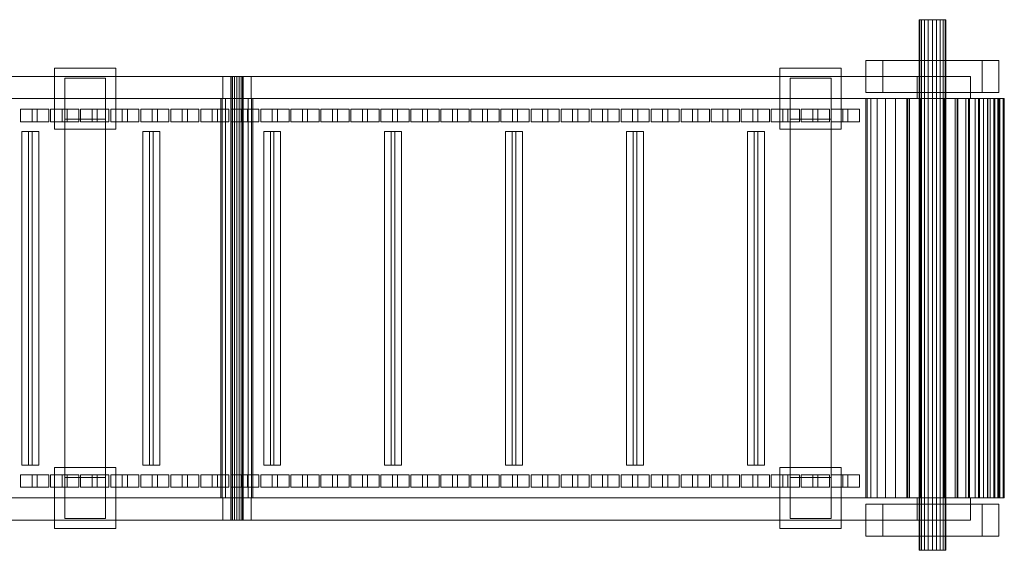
# Model space of a CAD drawing. Header units: millimetres. Extents: x -4738 to 65662, y -68080 to 6847.
# Tile 1039 of 1056: x 64189 to 65298, y -18284 to -17686. Entities that reach past the tile are written whole.
import ezdxf

# ---------------------------------------------------------------- set-up
doc = ezdxf.new("R2010")
doc.units = ezdxf.units.MM
doc.layers.add('superior_C04', color=7, linetype='Continuous', lineweight=0)

msp = doc.modelspace()

# ---------------------------------------------------------------- linework, layer by layer
at = {"layer": 'superior_C04'}
for p, q in [((65202.829, -17686), (65202.095, -17686)), ((65202.095, -17686), (65202.095, -18284)), ((65204.96, -17686), (65202.829, -17686)), ((65202.829, -17686), (65202.829, -18284)), ((65208.278, -17686), (65204.96, -17686)), ((65204.96, -17686), (65204.96, -18284)), ((65212.46, -17686), (65208.278, -17686)), ((65208.278, -17686), (65208.278, -18284)), ((65217.095, -17686), (65212.46, -17686)), ((65212.46, -17686), (65212.46, -18284)), ((65221.73, -17686), (65217.095, -17686)), ((65217.095, -17686), (65217.095, -18284)), ((65225.912, -17686), (65221.73, -17686)), ((65221.73, -17686), (65221.73, -18284)), ((65229.23, -17686), (65225.912, -17686)), ((65225.912, -17686), (65225.912, -18284)), ((65231.361, -17686), (65229.23, -17686)), ((65229.23, -17686), (65229.23, -18284)), ((65231.361, -17686), (65232.095, -17686)), ((65231.361, -17686), (65231.361, -18284)), ((65232.095, -18284), (65232.095, -17686)), ((65142.095, -17768), (65142.095, -17732)), ((65142.095, -17732), (65292.095, -17732)), ((65161.095, -17768), (65161.095, -17732)), ((65161.095, -17732), (65273.095, -17732)), ((65273.095, -17732), (65273.095, -17768)), ((65292.095, -17732), (65292.095, -17768)), ((65199.994, -17750), (62244.033, -17750)), ((65259.847, -17750), (62303.886, -17750)), ((64227.917, -17809.5), (64227.917, -17740.5)), ((64227.917, -17740.5), (64296.917, -17740.5)), ((64296.917, -17740.5), (64296.917, -17809.5)), ((64417.422, -17775), (64417.422, -17750)), ((64417.422, -17750), (64449.422, -17750)), ((64426.955, -17750), (64426.422, -17750)), ((64426.422, -17750), (64426.422, -18250)), ((64428.473, -17750), (64426.955, -17750)), ((64426.955, -17750), (64426.955, -18250)), ((64430.744, -17750), (64428.473, -17750)), ((64428.473, -17750), (64428.473, -18250)), ((64433.422, -17750), (64430.744, -17750)), ((64430.744, -17750), (64430.744, -18250)), ((64436.101, -17750), (64433.422, -17750)), ((64433.422, -17750), (64433.422, -18250)), ((64438.372, -17750), (64436.101, -17750)), ((64436.101, -17750), (64436.101, -18250)), ((64439.889, -17750), (64438.372, -17750)), ((64438.372, -17750), (64438.372, -18250)), ((64439.889, -17750), (64440.422, -17750)), ((64439.889, -17750), (64439.889, -18250)), ((64440.422, -18250), (64440.422, -17750)), ((64449.422, -17750), (64449.422, -17775)), ((65045.347, -17809.5), (65045.347, -17740.5)), ((65045.347, -17740.5), (65114.347, -17740.5)), ((65114.347, -17740.5), (65114.347, -17809.5)), ((65259.847, -17750), (65199.994, -17750)), ((65199.994, -17750), (65199.994, -17775)), ((65259.847, -17775), (65259.847, -17750)), ((64239.417, -17798), (64239.417, -17752)), ((64239.417, -17752), (64285.417, -17752)), ((64285.417, -17752), (64285.417, -17798)), ((65056.847, -17798), (65056.847, -17752)), ((65056.847, -17752), (65102.847, -17752)), ((65102.847, -17752), (65102.847, -17798)), ((65292.095, -17768), (65142.095, -17768)), ((65273.095, -17768), (65161.095, -17768)), ((65189.391, -17775), (62233.43, -17775)), ((65191.443, -17775), (62235.482, -17775)), ((62244.033, -17775), (65199.994, -17775)), ((65242.746, -17775), (62286.785, -17775)), ((65244.799, -17775), (62288.838, -17775)), ((65259.847, -17775), (62303.886, -17775)), ((64416.792, -17775), (64415.422, -17775)), ((64415.422, -17775), (64415.422, -18225)), ((64420.694, -17775), (64416.792, -17775)), ((64416.792, -17775), (64416.792, -18225)), ((64449.422, -17775), (64417.422, -17775)), ((64426.534, -17775), (64420.694, -17775)), ((64420.694, -17775), (64420.694, -18225)), ((64433.422, -17775), (64426.534, -17775)), ((64426.534, -17775), (64426.534, -18225)), ((64440.311, -17775), (64433.422, -17775)), ((64433.422, -17775), (64433.422, -18225)), ((64446.15, -17775), (64440.311, -17775)), ((64440.311, -17775), (64440.311, -18225)), ((64450.052, -17775), (64446.15, -17775)), ((64446.15, -17775), (64446.15, -18225)), ((64450.052, -17775), (64451.422, -17775)), ((64450.052, -17775), (64450.052, -18225)), ((64451.422, -18225), (64451.422, -17775)), ((65143.536, -17775), (65142.095, -17775)), ((65142.095, -17775), (65142.095, -18225)), ((65147.804, -17775), (65143.536, -17775)), ((65143.536, -17775), (65143.536, -18225)), ((65154.735, -17775), (65147.804, -17775)), ((65147.804, -17775), (65147.804, -18225)), ((65164.062, -17775), (65154.735, -17775)), ((65154.735, -17775), (65154.735, -18225)), ((65175.427, -17775), (65164.062, -17775)), ((65164.062, -17775), (65164.062, -18225)), ((65188.394, -17775), (65175.427, -17775)), ((65175.427, -17775), (65175.427, -18225)), ((65202.463, -17775), (65188.394, -17775)), ((65188.394, -17775), (65188.394, -18225)), ((65191.443, -17775), (65189.391, -17775)), ((65189.391, -17775), (65189.391, -18225)), ((65203.029, -17775), (65189.391, -17775)), ((65191.443, -18225), (65191.443, -17775)), ((65204.071, -17775), (65191.443, -17775)), ((65199.994, -17775), (65259.847, -17775)), ((65217.095, -17775), (65202.463, -17775)), ((65202.463, -17775), (65202.463, -18225)), ((65203.029, -18225), (65203.029, -17775)), ((65203.029, -17775), (65204.071, -17775)), ((65217.095, -17775), (65203.029, -17775)), ((65204.071, -17775), (65204.071, -18225)), ((65217.095, -17775), (65204.071, -17775)), ((65231.727, -17775), (65217.095, -17775)), ((65217.095, -17775), (65217.095, -18225)), ((65231.16, -17775), (65217.095, -17775)), ((65230.119, -17775), (65217.095, -17775)), ((65231.16, -17775), (65230.119, -17775)), ((65230.119, -17775), (65230.119, -18225)), ((65242.746, -17775), (65230.119, -17775)), ((65231.16, -18225), (65231.16, -17775)), ((65244.799, -17775), (65231.16, -17775)), ((65245.796, -17775), (65231.727, -17775)), ((65231.727, -17775), (65231.727, -18225)), ((65244.799, -17775), (65242.746, -17775)), ((65242.746, -17775), (65242.746, -18225)), ((65254.595, -17775), (65242.746, -17775)), ((65244.799, -18225), (65244.799, -17775)), ((65257.595, -17775), (65244.799, -17775)), ((65258.763, -17775), (65245.796, -17775)), ((65245.796, -17775), (65245.796, -18225)), ((65257.595, -17775), (65254.595, -17775)), ((65254.595, -17775), (65254.595, -18225)), ((65265.304, -17775), (65254.595, -17775)), ((65257.595, -18225), (65257.595, -17775)), ((65269.161, -17775), (65257.595, -17775)), ((65270.128, -17775), (65258.763, -17775)), ((65258.763, -17775), (65258.763, -18225)), ((65269.161, -17775), (65265.304, -17775)), ((65265.304, -17775), (65265.304, -18225)), ((65274.548, -17775), (65265.304, -17775)), ((65269.161, -18225), (65269.161, -17775)), ((65279.145, -17775), (65269.161, -17775)), ((65279.455, -17775), (65270.128, -17775)), ((65270.128, -17775), (65270.128, -18225)), ((65279.145, -17775), (65274.548, -17775)), ((65274.548, -17775), (65274.548, -18225)), ((65282.047, -17775), (65274.548, -17775)), ((65279.145, -18225), (65279.145, -17775)), ((65287.243, -17775), (65279.145, -17775)), ((65286.386, -17775), (65279.455, -17775)), ((65279.455, -17775), (65279.455, -18225)), ((65287.243, -17775), (65282.047, -17775)), ((65282.047, -17775), (65282.047, -18225)), ((65287.572, -17775), (65282.047, -17775)), ((65290.654, -17775), (65286.386, -17775)), ((65286.386, -17775), (65286.386, -18225)), ((65287.243, -18225), (65287.243, -17775)), ((65293.21, -17775), (65287.243, -17775)), ((65293.21, -17775), (65287.572, -17775)), ((65287.572, -17775), (65287.572, -18225)), ((65290.955, -17775), (65287.572, -17775)), ((65290.654, -17775), (65292.095, -17775)), ((65290.654, -17775), (65290.654, -18225)), ((65296.864, -17775), (65290.955, -17775)), ((65290.955, -17775), (65290.955, -18225)), ((65292.095, -17775), (65290.955, -17775)), ((65292.095, -18225), (65292.095, -17775)), ((65298.095, -17775), (65292.095, -17775)), ((65293.21, -18225), (65293.21, -17775)), ((65296.864, -17775), (65293.21, -17775)), ((65296.864, -18225), (65296.864, -17775)), ((65298.095, -17775), (65296.864, -17775)), ((65298.095, -18225), (65298.095, -17775)), ((64189.717, -17801), (64189.717, -17787)), ((64189.717, -17787), (64202.714, -17787)), ((64208.511, -17787), (64189.717, -17787)), ((64202.714, -17787), (64202.714, -17801)), ((64221.508, -17787), (64202.714, -17787)), ((64221.508, -17787), (64208.511, -17787)), ((64208.511, -17787), (64208.511, -17801)), ((64221.508, -17801), (64221.508, -17787)), ((64223.546, -17801), (64223.546, -17787)), ((64223.546, -17787), (64236.543, -17787)), ((64242.34, -17787), (64223.546, -17787)), ((64236.543, -17787), (64236.543, -17801)), ((64255.337, -17787), (64236.543, -17787)), ((64255.337, -17787), (64242.34, -17787)), ((64242.34, -17787), (64242.34, -17801)), ((64255.337, -17801), (64255.337, -17787)), ((64257.375, -17801), (64257.375, -17787)), ((64257.375, -17787), (64270.372, -17787)), ((64276.169, -17787), (64257.375, -17787)), ((64270.372, -17787), (64270.372, -17801)), ((64289.166, -17787), (64270.372, -17787)), ((64289.166, -17787), (64276.169, -17787)), ((64276.169, -17787), (64276.169, -17801)), ((64289.166, -17801), (64289.166, -17787)), ((64291.204, -17801), (64291.204, -17787)), ((64291.204, -17787), (64304.201, -17787)), ((64309.998, -17787), (64291.204, -17787)), ((64304.201, -17787), (64304.201, -17801)), ((64322.995, -17787), (64304.201, -17787)), ((64322.995, -17787), (64309.998, -17787)), ((64309.998, -17787), (64309.998, -17801)), ((64322.995, -17801), (64322.995, -17787)), ((64325.033, -17801), (64325.033, -17787)), ((64325.033, -17787), (64338.03, -17787)), ((64343.827, -17787), (64325.033, -17787)), ((64338.03, -17787), (64338.03, -17801)), ((64356.824, -17787), (64338.03, -17787)), ((64356.824, -17787), (64343.827, -17787)), ((64343.827, -17787), (64343.827, -17801)), ((64356.824, -17801), (64356.824, -17787)), ((64358.862, -17801), (64358.862, -17787)), ((64358.862, -17787), (64371.859, -17787)), ((64377.656, -17787), (64358.862, -17787)), ((64371.859, -17787), (64371.859, -17801)), ((64390.653, -17787), (64371.859, -17787)), ((64390.653, -17787), (64377.656, -17787)), ((64377.656, -17787), (64377.656, -17801)), ((64390.653, -17801), (64390.653, -17787)), ((64392.691, -17801), (64392.691, -17787)), ((64392.691, -17787), (64405.688, -17787)), ((64411.485, -17787), (64392.691, -17787)), ((64405.688, -17787), (64405.688, -17801)), ((64424.481, -17787), (64405.688, -17787)), ((64424.481, -17787), (64411.485, -17787)), ((64411.485, -17787), (64411.485, -17801)), ((64424.481, -17801), (64424.481, -17787)), ((64426.52, -17801), (64426.52, -17787)), ((64426.52, -17787), (64439.517, -17787)), ((64445.314, -17787), (64426.52, -17787)), ((64439.517, -17787), (64439.517, -17801)), ((64458.31, -17787), (64439.517, -17787)), ((64458.31, -17787), (64445.314, -17787)), ((64445.314, -17787), (64445.314, -17801)), ((64458.31, -17801), (64458.31, -17787)), ((64460.349, -17801), (64460.349, -17787)), ((64460.349, -17787), (64473.346, -17787)), ((64479.143, -17787), (64460.349, -17787)), ((64473.346, -17787), (64473.346, -17801)), ((64492.139, -17787), (64473.346, -17787)), ((64492.139, -17787), (64479.143, -17787)), ((64479.143, -17787), (64479.143, -17801)), ((64492.139, -17801), (64492.139, -17787)), ((64494.178, -17801), (64494.178, -17787)), ((64494.178, -17787), (64507.174, -17787)), ((64512.972, -17787), (64494.178, -17787)), ((64507.174, -17787), (64507.174, -17801)), ((64525.968, -17787), (64507.174, -17787)), ((64525.968, -17787), (64512.972, -17787)), ((64512.972, -17787), (64512.972, -17801)), ((64525.968, -17801), (64525.968, -17787)), ((64528.007, -17801), (64528.007, -17787)), ((64528.007, -17787), (64541.003, -17787)), ((64546.8, -17787), (64528.007, -17787)), ((64541.003, -17787), (64541.003, -17801)), ((64559.797, -17787), (64541.003, -17787)), ((64559.797, -17787), (64546.8, -17787)), ((64546.8, -17787), (64546.8, -17801)), ((64559.797, -17801), (64559.797, -17787)), ((64561.836, -17801), (64561.836, -17787)), ((64561.836, -17787), (64574.832, -17787)), ((64580.629, -17787), (64561.836, -17787)), ((64574.832, -17787), (64574.832, -17801)), ((64593.626, -17787), (64574.832, -17787)), ((64593.626, -17787), (64580.629, -17787)), ((64580.629, -17787), (64580.629, -17801)), ((64593.626, -17801), (64593.626, -17787)), ((64595.664, -17801), (64595.664, -17787)), ((64595.664, -17787), (64608.661, -17787)), ((64614.458, -17787), (64595.664, -17787)), ((64608.661, -17787), (64608.661, -17801)), ((64627.455, -17787), (64608.661, -17787)), ((64627.455, -17787), (64614.458, -17787)), ((64614.458, -17787), (64614.458, -17801)), ((64627.455, -17801), (64627.455, -17787)), ((64629.493, -17801), (64629.493, -17787)), ((64629.493, -17787), (64642.49, -17787)), ((64648.287, -17787), (64629.493, -17787)), ((64642.49, -17787), (64642.49, -17801)), ((64661.284, -17787), (64642.49, -17787)), ((64661.284, -17787), (64648.287, -17787)), ((64648.287, -17787), (64648.287, -17801)), ((64661.284, -17801), (64661.284, -17787)), ((64663.322, -17801), (64663.322, -17787)), ((64663.322, -17787), (64676.319, -17787)), ((64682.116, -17787), (64663.322, -17787)), ((64676.319, -17787), (64676.319, -17801)), ((64695.113, -17787), (64676.319, -17787)), ((64695.113, -17787), (64682.116, -17787)), ((64682.116, -17787), (64682.116, -17801)), ((64695.113, -17801), (64695.113, -17787)), ((64697.151, -17801), (64697.151, -17787)), ((64697.151, -17787), (64710.148, -17787)), ((64715.945, -17787), (64697.151, -17787)), ((64710.148, -17787), (64710.148, -17801)), ((64728.942, -17787), (64710.148, -17787)), ((64728.942, -17787), (64715.945, -17787)), ((64715.945, -17787), (64715.945, -17801)), ((64728.942, -17801), (64728.942, -17787)), ((64730.98, -17801), (64730.98, -17787)), ((64730.98, -17787), (64743.977, -17787)), ((64749.774, -17787), (64730.98, -17787)), ((64743.977, -17787), (64743.977, -17801)), ((64762.771, -17787), (64743.977, -17787)), ((64762.771, -17787), (64749.774, -17787)), ((64749.774, -17787), (64749.774, -17801)), ((64762.771, -17801), (64762.771, -17787)), ((64764.809, -17801), (64764.809, -17787)), ((64764.809, -17787), (64777.806, -17787)), ((64783.603, -17787), (64764.809, -17787)), ((64777.806, -17787), (64777.806, -17801)), ((64796.6, -17787), (64777.806, -17787)), ((64796.6, -17787), (64783.603, -17787)), ((64783.603, -17787), (64783.603, -17801)), ((64796.6, -17801), (64796.6, -17787)), ((64798.638, -17801), (64798.638, -17787)), ((64798.638, -17787), (64811.635, -17787)), ((64817.432, -17787), (64798.638, -17787)), ((64811.635, -17787), (64811.635, -17801)), ((64830.429, -17787), (64811.635, -17787)), ((64830.429, -17787), (64817.432, -17787)), ((64817.432, -17787), (64817.432, -17801)), ((64830.429, -17801), (64830.429, -17787)), ((64832.467, -17801), (64832.467, -17787)), ((64832.467, -17787), (64845.464, -17787)), ((64851.261, -17787), (64832.467, -17787)), ((64845.464, -17787), (64845.464, -17801)), ((64864.258, -17787), (64845.464, -17787)), ((64864.258, -17787), (64851.261, -17787)), ((64851.261, -17787), (64851.261, -17801)), ((64864.258, -17801), (64864.258, -17787)), ((64866.296, -17801), (64866.296, -17787)), ((64866.296, -17787), (64879.293, -17787)), ((64885.09, -17787), (64866.296, -17787)), ((64879.293, -17787), (64879.293, -17801)), ((64898.087, -17787), (64879.293, -17787)), ((64898.087, -17787), (64885.09, -17787)), ((64885.09, -17787), (64885.09, -17801)), ((64898.087, -17801), (64898.087, -17787)), ((64900.125, -17801), (64900.125, -17787)), ((64900.125, -17787), (64913.122, -17787)), ((64918.919, -17787), (64900.125, -17787)), ((64913.122, -17787), (64913.122, -17801)), ((64931.916, -17787), (64913.122, -17787)), ((64931.916, -17787), (64918.919, -17787)), ((64918.919, -17787), (64918.919, -17801)), ((64931.916, -17801), (64931.916, -17787)), ((64933.954, -17801), (64933.954, -17787)), ((64933.954, -17787), (64946.951, -17787)), ((64952.748, -17787), (64933.954, -17787)), ((64946.951, -17787), (64946.951, -17801)), ((64965.744, -17787), (64946.951, -17787)), ((64965.744, -17787), (64952.748, -17787)), ((64952.748, -17787), (64952.748, -17801)), ((64965.744, -17801), (64965.744, -17787)), ((64967.783, -17801), (64967.783, -17787)), ((64967.783, -17787), (64980.78, -17787)), ((64986.577, -17787), (64967.783, -17787)), ((64980.78, -17787), (64980.78, -17801)), ((64999.573, -17787), (64980.78, -17787)), ((64999.573, -17787), (64986.577, -17787)), ((64986.577, -17787), (64986.577, -17801)), ((64999.573, -17801), (64999.573, -17787)), ((65001.612, -17801), (65001.612, -17787)), ((65001.612, -17787), (65014.608, -17787)), ((65020.406, -17787), (65001.612, -17787)), ((65014.608, -17787), (65014.608, -17801)), ((65033.402, -17787), (65014.608, -17787)), ((65033.402, -17787), (65020.406, -17787)), ((65020.406, -17787), (65020.406, -17801)), ((65033.402, -17801), (65033.402, -17787)), ((65035.441, -17801), (65035.441, -17787)), ((65035.441, -17787), (65048.437, -17787)), ((65054.234, -17787), (65035.441, -17787)), ((65048.437, -17787), (65048.437, -17801)), ((65067.231, -17787), (65048.437, -17787)), ((65067.231, -17787), (65054.234, -17787)), ((65054.234, -17787), (65054.234, -17801)), ((65067.231, -17801), (65067.231, -17787)), ((65069.27, -17801), (65069.27, -17787)), ((65069.27, -17787), (65082.266, -17787)), ((65088.063, -17787), (65069.27, -17787)), ((65082.266, -17787), (65082.266, -17801)), ((65101.06, -17787), (65082.266, -17787)), ((65101.06, -17787), (65088.063, -17787)), ((65088.063, -17787), (65088.063, -17801)), ((65101.06, -17801), (65101.06, -17787)), ((65103.098, -17801), (65103.098, -17787)), ((65103.098, -17787), (65116.095, -17787)), ((65121.892, -17787), (65103.098, -17787)), ((65116.095, -17787), (65116.095, -17801)), ((65134.889, -17787), (65116.095, -17787)), ((65134.889, -17787), (65121.892, -17787)), ((65121.892, -17787), (65121.892, -17801)), ((65134.889, -17801), (65134.889, -17787)), ((64202.714, -17801), (64189.717, -17801)), ((64189.717, -17801), (64208.511, -17801)), ((64221.508, -17801), (64202.714, -17801)), ((64208.511, -17801), (64221.508, -17801)), ((64236.543, -17801), (64223.546, -17801)), ((64223.546, -17801), (64242.34, -17801)), ((64255.337, -17801), (64236.543, -17801)), ((64285.417, -17798), (64239.417, -17798)), ((64239.417, -18202), (64239.417, -17798)), ((64242.34, -17801), (64255.337, -17801)), ((64270.372, -17801), (64257.375, -17801)), ((64257.375, -17801), (64276.169, -17801)), ((64289.166, -17801), (64270.372, -17801)), ((64276.169, -17801), (64289.166, -17801)), ((64285.417, -17798), (64285.417, -18202)), ((64304.201, -17801), (64291.204, -17801)), ((64291.204, -17801), (64309.998, -17801)), ((64322.995, -17801), (64304.201, -17801)), ((64309.998, -17801), (64322.995, -17801)), ((64338.03, -17801), (64325.033, -17801)), ((64325.033, -17801), (64343.827, -17801)), ((64356.824, -17801), (64338.03, -17801)), ((64343.827, -17801), (64356.824, -17801)), ((64371.859, -17801), (64358.862, -17801)), ((64358.862, -17801), (64377.656, -17801)), ((64390.653, -17801), (64371.859, -17801)), ((64377.656, -17801), (64390.653, -17801)), ((64405.688, -17801), (64392.691, -17801)), ((64392.691, -17801), (64411.485, -17801)), ((64424.481, -17801), (64405.688, -17801)), ((64411.485, -17801), (64424.481, -17801)), ((64439.517, -17801), (64426.52, -17801)), ((64426.52, -17801), (64445.314, -17801)), ((64458.31, -17801), (64439.517, -17801)), ((64445.314, -17801), (64458.31, -17801)), ((64473.346, -17801), (64460.349, -17801)), ((64460.349, -17801), (64479.143, -17801)), ((64492.139, -17801), (64473.346, -17801)), ((64479.143, -17801), (64492.139, -17801)), ((64507.174, -17801), (64494.178, -17801)), ((64494.178, -17801), (64512.972, -17801)), ((64525.968, -17801), (64507.174, -17801)), ((64512.972, -17801), (64525.968, -17801)), ((64541.003, -17801), (64528.007, -17801)), ((64528.007, -17801), (64546.8, -17801)), ((64559.797, -17801), (64541.003, -17801)), ((64546.8, -17801), (64559.797, -17801)), ((64574.832, -17801), (64561.836, -17801)), ((64561.836, -17801), (64580.629, -17801)), ((64593.626, -17801), (64574.832, -17801)), ((64580.629, -17801), (64593.626, -17801)), ((64608.661, -17801), (64595.664, -17801)), ((64595.664, -17801), (64614.458, -17801)), ((64627.455, -17801), (64608.661, -17801)), ((64614.458, -17801), (64627.455, -17801)), ((64642.49, -17801), (64629.493, -17801)), ((64629.493, -17801), (64648.287, -17801)), ((64661.284, -17801), (64642.49, -17801)), ((64648.287, -17801), (64661.284, -17801)), ((64676.319, -17801), (64663.322, -17801)), ((64663.322, -17801), (64682.116, -17801)), ((64695.113, -17801), (64676.319, -17801)), ((64682.116, -17801), (64695.113, -17801)), ((64710.148, -17801), (64697.151, -17801)), ((64697.151, -17801), (64715.945, -17801)), ((64728.942, -17801), (64710.148, -17801)), ((64715.945, -17801), (64728.942, -17801)), ((64743.977, -17801), (64730.98, -17801)), ((64730.98, -17801), (64749.774, -17801)), ((64762.771, -17801), (64743.977, -17801)), ((64749.774, -17801), (64762.771, -17801)), ((64777.806, -17801), (64764.809, -17801)), ((64764.809, -17801), (64783.603, -17801)), ((64796.6, -17801), (64777.806, -17801)), ((64783.603, -17801), (64796.6, -17801)), ((64811.635, -17801), (64798.638, -17801)), ((64798.638, -17801), (64817.432, -17801)), ((64830.429, -17801), (64811.635, -17801)), ((64817.432, -17801), (64830.429, -17801)), ((64845.464, -17801), (64832.467, -17801)), ((64832.467, -17801), (64851.261, -17801)), ((64864.258, -17801), (64845.464, -17801)), ((64851.261, -17801), (64864.258, -17801)), ((64879.293, -17801), (64866.296, -17801)), ((64866.296, -17801), (64885.09, -17801)), ((64898.087, -17801), (64879.293, -17801)), ((64885.09, -17801), (64898.087, -17801)), ((64913.122, -17801), (64900.125, -17801)), ((64900.125, -17801), (64918.919, -17801)), ((64931.916, -17801), (64913.122, -17801)), ((64918.919, -17801), (64931.916, -17801)), ((64946.951, -17801), (64933.954, -17801)), ((64933.954, -17801), (64952.748, -17801)), ((64965.744, -17801), (64946.951, -17801)), ((64952.748, -17801), (64965.744, -17801)), ((64980.78, -17801), (64967.783, -17801)), ((64967.783, -17801), (64986.577, -17801)), ((64999.573, -17801), (64980.78, -17801)), ((64986.577, -17801), (64999.573, -17801)), ((65014.608, -17801), (65001.612, -17801)), ((65001.612, -17801), (65020.406, -17801)), ((65033.402, -17801), (65014.608, -17801)), ((65020.406, -17801), (65033.402, -17801)), ((65048.437, -17801), (65035.441, -17801)), ((65035.441, -17801), (65054.234, -17801)), ((65067.231, -17801), (65048.437, -17801)), ((65054.234, -17801), (65067.231, -17801)), ((65102.847, -17798), (65056.847, -17798)), ((65056.847, -18202), (65056.847, -17798)), ((65082.266, -17801), (65069.27, -17801)), ((65069.27, -17801), (65088.063, -17801)), ((65101.06, -17801), (65082.266, -17801)), ((65088.063, -17801), (65101.06, -17801)), ((65102.847, -17798), (65102.847, -18202)), ((65116.095, -17801), (65103.098, -17801)), ((65103.098, -17801), (65121.892, -17801)), ((65134.889, -17801), (65116.095, -17801)), ((65121.892, -17801), (65134.889, -17801)), ((64191.085, -18188), (64191.085, -17812)), ((64191.085, -17812), (64202.714, -17812)), ((64198.603, -17812), (64191.085, -17812)), ((64210.232, -17812), (64198.603, -17812)), ((64198.603, -17812), (64198.603, -18188)), ((64202.714, -17812), (64202.714, -18188)), ((64210.232, -17812), (64202.714, -17812)), ((64210.232, -18188), (64210.232, -17812)), ((64296.917, -17809.5), (64227.917, -17809.5)), ((64327.341, -18188), (64327.341, -17812)), ((64327.341, -17812), (64338.969, -17812)), ((64334.858, -17812), (64327.341, -17812)), ((64346.487, -17812), (64334.858, -17812)), ((64334.858, -17812), (64334.858, -18188)), ((64338.969, -17812), (64338.969, -18188)), ((64346.487, -17812), (64338.969, -17812)), ((64346.487, -18188), (64346.487, -17812)), ((64463.596, -18188), (64463.596, -17812)), ((64463.596, -17812), (64475.225, -17812)), ((64471.114, -17812), (64463.596, -17812)), ((64482.742, -17812), (64471.114, -17812)), ((64471.114, -17812), (64471.114, -18188)), ((64475.225, -17812), (64475.225, -18188)), ((64482.742, -17812), (64475.225, -17812)), ((64482.742, -18188), (64482.742, -17812)), ((64599.852, -18188), (64599.852, -17812)), ((64599.852, -17812), (64611.48, -17812)), ((64607.369, -17812), (64599.852, -17812)), ((64618.998, -17812), (64607.369, -17812)), ((64607.369, -17812), (64607.369, -18188)), ((64611.48, -17812), (64611.48, -18188)), ((64618.998, -17812), (64611.48, -17812)), ((64618.998, -18188), (64618.998, -17812)), ((64736.107, -18188), (64736.107, -17812)), ((64736.107, -17812), (64747.736, -17812)), ((64743.625, -17812), (64736.107, -17812)), ((64755.253, -17812), (64743.625, -17812)), ((64743.625, -17812), (64743.625, -18188)), ((64747.736, -17812), (64747.736, -18188)), ((64755.253, -17812), (64747.736, -17812)), ((64755.253, -18188), (64755.253, -17812)), ((64872.362, -18188), (64872.362, -17812)), ((64872.362, -17812), (64883.991, -17812)), ((64879.88, -17812), (64872.362, -17812)), ((64891.509, -17812), (64879.88, -17812)), ((64879.88, -17812), (64879.88, -18188)), ((64883.991, -17812), (64883.991, -18188)), ((64891.509, -17812), (64883.991, -17812)), ((64891.509, -18188), (64891.509, -17812)), ((65008.618, -18188), (65008.618, -17812)), ((65008.618, -17812), (65020.247, -17812)), ((65016.135, -17812), (65008.618, -17812)), ((65027.764, -17812), (65016.135, -17812)), ((65016.135, -17812), (65016.135, -18188)), ((65020.247, -17812), (65020.247, -18188)), ((65027.764, -17812), (65020.247, -17812)), ((65027.764, -18188), (65027.764, -17812)), ((65114.347, -17809.5), (65045.347, -17809.5)), ((64202.714, -18188), (64191.085, -18188)), ((64191.085, -18188), (64198.603, -18188)), ((64198.603, -18188), (64210.232, -18188)), ((64210.232, -18188), (64202.714, -18188)), ((64227.917, -18259.5), (64227.917, -18190.5)), ((64227.917, -18190.5), (64296.917, -18190.5)), ((64296.917, -18190.5), (64296.917, -18259.5)), ((64338.969, -18188), (64327.341, -18188)), ((64327.341, -18188), (64334.858, -18188)), ((64334.858, -18188), (64346.487, -18188)), ((64346.487, -18188), (64338.969, -18188)), ((64475.225, -18188), (64463.596, -18188)), ((64463.596, -18188), (64471.114, -18188)), ((64471.114, -18188), (64482.742, -18188)), ((64482.742, -18188), (64475.225, -18188)), ((64611.48, -18188), (64599.852, -18188)), ((64599.852, -18188), (64607.369, -18188)), ((64607.369, -18188), (64618.998, -18188)), ((64618.998, -18188), (64611.48, -18188)), ((64747.736, -18188), (64736.107, -18188)), ((64736.107, -18188), (64743.625, -18188)), ((64743.625, -18188), (64755.253, -18188)), ((64755.253, -18188), (64747.736, -18188)), ((64883.991, -18188), (64872.362, -18188)), ((64872.362, -18188), (64879.88, -18188)), ((64879.88, -18188), (64891.509, -18188)), ((64891.509, -18188), (64883.991, -18188)), ((65020.247, -18188), (65008.618, -18188)), ((65008.618, -18188), (65016.135, -18188)), ((65016.135, -18188), (65027.764, -18188)), ((65027.764, -18188), (65020.247, -18188)), ((65045.347, -18259.5), (65045.347, -18190.5)), ((65045.347, -18190.5), (65114.347, -18190.5)), ((65114.347, -18190.5), (65114.347, -18259.5)), ((64189.717, -18213), (64189.717, -18199)), ((64189.717, -18199), (64202.714, -18199)), ((64208.511, -18199), (64189.717, -18199)), ((64202.714, -18199), (64202.714, -18213)), ((64221.508, -18199), (64202.714, -18199)), ((64221.508, -18199), (64208.511, -18199)), ((64208.511, -18199), (64208.511, -18213)), ((64221.508, -18213), (64221.508, -18199)), ((64223.546, -18213), (64223.546, -18199)), ((64223.546, -18199), (64236.543, -18199)), ((64242.34, -18199), (64223.546, -18199)), ((64236.543, -18199), (64236.543, -18213)), ((64255.337, -18199), (64236.543, -18199)), ((64239.417, -18248), (64239.417, -18202)), ((64239.417, -18202), (64285.417, -18202)), ((64255.337, -18199), (64242.34, -18199)), ((64242.34, -18199), (64242.34, -18213)), ((64255.337, -18213), (64255.337, -18199)), ((64257.375, -18213), (64257.375, -18199)), ((64257.375, -18199), (64270.372, -18199)), ((64276.169, -18199), (64257.375, -18199)), ((64270.372, -18199), (64270.372, -18213)), ((64289.166, -18199), (64270.372, -18199)), ((64289.166, -18199), (64276.169, -18199)), ((64276.169, -18199), (64276.169, -18213)), ((64285.417, -18202), (64285.417, -18248)), ((64289.166, -18213), (64289.166, -18199)), ((64291.204, -18213), (64291.204, -18199)), ((64291.204, -18199), (64304.201, -18199)), ((64309.998, -18199), (64291.204, -18199)), ((64304.201, -18199), (64304.201, -18213)), ((64322.995, -18199), (64304.201, -18199)), ((64322.995, -18199), (64309.998, -18199)), ((64309.998, -18199), (64309.998, -18213)), ((64322.995, -18213), (64322.995, -18199)), ((64325.033, -18213), (64325.033, -18199)), ((64325.033, -18199), (64338.03, -18199)), ((64343.827, -18199), (64325.033, -18199)), ((64338.03, -18199), (64338.03, -18213)), ((64356.824, -18199), (64338.03, -18199)), ((64356.824, -18199), (64343.827, -18199)), ((64343.827, -18199), (64343.827, -18213)), ((64356.824, -18213), (64356.824, -18199)), ((64358.862, -18213), (64358.862, -18199)), ((64358.862, -18199), (64371.859, -18199)), ((64377.656, -18199), (64358.862, -18199)), ((64371.859, -18199), (64371.859, -18213)), ((64390.653, -18199), (64371.859, -18199)), ((64390.653, -18199), (64377.656, -18199)), ((64377.656, -18199), (64377.656, -18213)), ((64390.653, -18213), (64390.653, -18199)), ((64392.691, -18213), (64392.691, -18199)), ((64392.691, -18199), (64405.688, -18199)), ((64411.485, -18199), (64392.691, -18199)), ((64405.688, -18199), (64405.688, -18213)), ((64424.481, -18199), (64405.688, -18199)), ((64424.481, -18199), (64411.485, -18199)), ((64411.485, -18199), (64411.485, -18213)), ((64424.481, -18213), (64424.481, -18199)), ((64426.52, -18213), (64426.52, -18199)), ((64426.52, -18199), (64439.517, -18199)), ((64445.314, -18199), (64426.52, -18199)), ((64439.517, -18199), (64439.517, -18213)), ((64458.31, -18199), (64439.517, -18199)), ((64458.31, -18199), (64445.314, -18199)), ((64445.314, -18199), (64445.314, -18213)), ((64458.31, -18213), (64458.31, -18199)), ((64460.349, -18213), (64460.349, -18199)), ((64460.349, -18199), (64473.346, -18199)), ((64479.143, -18199), (64460.349, -18199)), ((64473.346, -18199), (64473.346, -18213)), ((64492.139, -18199), (64473.346, -18199)), ((64492.139, -18199), (64479.143, -18199)), ((64479.143, -18199), (64479.143, -18213)), ((64492.139, -18213), (64492.139, -18199)), ((64494.178, -18213), (64494.178, -18199)), ((64494.178, -18199), (64507.174, -18199)), ((64512.972, -18199), (64494.178, -18199)), ((64507.174, -18199), (64507.174, -18213)), ((64525.968, -18199), (64507.174, -18199)), ((64525.968, -18199), (64512.972, -18199)), ((64512.972, -18199), (64512.972, -18213)), ((64525.968, -18213), (64525.968, -18199)), ((64528.007, -18213), (64528.007, -18199)), ((64528.007, -18199), (64541.003, -18199)), ((64546.8, -18199), (64528.007, -18199)), ((64541.003, -18199), (64541.003, -18213)), ((64559.797, -18199), (64541.003, -18199)), ((64559.797, -18199), (64546.8, -18199)), ((64546.8, -18199), (64546.8, -18213)), ((64559.797, -18213), (64559.797, -18199)), ((64561.836, -18213), (64561.836, -18199)), ((64561.836, -18199), (64574.832, -18199)), ((64580.629, -18199), (64561.836, -18199)), ((64574.832, -18199), (64574.832, -18213)), ((64593.626, -18199), (64574.832, -18199)), ((64593.626, -18199), (64580.629, -18199)), ((64580.629, -18199), (64580.629, -18213)), ((64593.626, -18213), (64593.626, -18199)), ((64595.664, -18213), (64595.664, -18199)), ((64595.664, -18199), (64608.661, -18199)), ((64614.458, -18199), (64595.664, -18199)), ((64608.661, -18199), (64608.661, -18213)), ((64627.455, -18199), (64608.661, -18199)), ((64627.455, -18199), (64614.458, -18199)), ((64614.458, -18199), (64614.458, -18213)), ((64627.455, -18213), (64627.455, -18199)), ((64629.493, -18213), (64629.493, -18199)), ((64629.493, -18199), (64642.49, -18199)), ((64648.287, -18199), (64629.493, -18199)), ((64642.49, -18199), (64642.49, -18213)), ((64661.284, -18199), (64642.49, -18199)), ((64661.284, -18199), (64648.287, -18199)), ((64648.287, -18199), (64648.287, -18213)), ((64661.284, -18213), (64661.284, -18199)), ((64663.322, -18213), (64663.322, -18199)), ((64663.322, -18199), (64676.319, -18199)), ((64682.116, -18199), (64663.322, -18199)), ((64676.319, -18199), (64676.319, -18213)), ((64695.113, -18199), (64676.319, -18199)), ((64695.113, -18199), (64682.116, -18199)), ((64682.116, -18199), (64682.116, -18213)), ((64695.113, -18213), (64695.113, -18199)), ((64697.151, -18213), (64697.151, -18199)), ((64697.151, -18199), (64710.148, -18199)), ((64715.945, -18199), (64697.151, -18199)), ((64710.148, -18199), (64710.148, -18213)), ((64728.942, -18199), (64710.148, -18199)), ((64728.942, -18199), (64715.945, -18199)), ((64715.945, -18199), (64715.945, -18213)), ((64728.942, -18213), (64728.942, -18199)), ((64730.98, -18213), (64730.98, -18199)), ((64730.98, -18199), (64743.977, -18199)), ((64749.774, -18199), (64730.98, -18199)), ((64743.977, -18199), (64743.977, -18213)), ((64762.771, -18199), (64743.977, -18199)), ((64762.771, -18199), (64749.774, -18199)), ((64749.774, -18199), (64749.774, -18213)), ((64762.771, -18213), (64762.771, -18199)), ((64764.809, -18213), (64764.809, -18199)), ((64764.809, -18199), (64777.806, -18199)), ((64783.603, -18199), (64764.809, -18199)), ((64777.806, -18199), (64777.806, -18213)), ((64796.6, -18199), (64777.806, -18199)), ((64796.6, -18199), (64783.603, -18199)), ((64783.603, -18199), (64783.603, -18213)), ((64796.6, -18213), (64796.6, -18199)), ((64798.638, -18213), (64798.638, -18199)), ((64798.638, -18199), (64811.635, -18199)), ((64817.432, -18199), (64798.638, -18199)), ((64811.635, -18199), (64811.635, -18213)), ((64830.429, -18199), (64811.635, -18199)), ((64830.429, -18199), (64817.432, -18199)), ((64817.432, -18199), (64817.432, -18213)), ((64830.429, -18213), (64830.429, -18199)), ((64832.467, -18213), (64832.467, -18199)), ((64832.467, -18199), (64845.464, -18199)), ((64851.261, -18199), (64832.467, -18199)), ((64845.464, -18199), (64845.464, -18213)), ((64864.258, -18199), (64845.464, -18199)), ((64864.258, -18199), (64851.261, -18199)), ((64851.261, -18199), (64851.261, -18213)), ((64864.258, -18213), (64864.258, -18199)), ((64866.296, -18213), (64866.296, -18199)), ((64866.296, -18199), (64879.293, -18199)), ((64885.09, -18199), (64866.296, -18199)), ((64879.293, -18199), (64879.293, -18213)), ((64898.087, -18199), (64879.293, -18199)), ((64898.087, -18199), (64885.09, -18199)), ((64885.09, -18199), (64885.09, -18213)), ((64898.087, -18213), (64898.087, -18199)), ((64900.125, -18213), (64900.125, -18199)), ((64900.125, -18199), (64913.122, -18199)), ((64918.919, -18199), (64900.125, -18199)), ((64913.122, -18199), (64913.122, -18213)), ((64931.916, -18199), (64913.122, -18199)), ((64931.916, -18199), (64918.919, -18199)), ((64918.919, -18199), (64918.919, -18213)), ((64931.916, -18213), (64931.916, -18199)), ((64933.954, -18213), (64933.954, -18199)), ((64933.954, -18199), (64946.951, -18199)), ((64952.748, -18199), (64933.954, -18199)), ((64946.951, -18199), (64946.951, -18213)), ((64965.744, -18199), (64946.951, -18199)), ((64965.744, -18199), (64952.748, -18199)), ((64952.748, -18199), (64952.748, -18213)), ((64965.744, -18213), (64965.744, -18199)), ((64967.783, -18213), (64967.783, -18199)), ((64967.783, -18199), (64980.78, -18199)), ((64986.577, -18199), (64967.783, -18199)), ((64980.78, -18199), (64980.78, -18213)), ((64999.573, -18199), (64980.78, -18199)), ((64999.573, -18199), (64986.577, -18199)), ((64986.577, -18199), (64986.577, -18213)), ((64999.573, -18213), (64999.573, -18199)), ((65001.612, -18213), (65001.612, -18199)), ((65001.612, -18199), (65014.608, -18199)), ((65020.406, -18199), (65001.612, -18199)), ((65014.608, -18199), (65014.608, -18213)), ((65033.402, -18199), (65014.608, -18199)), ((65033.402, -18199), (65020.406, -18199)), ((65020.406, -18199), (65020.406, -18213)), ((65033.402, -18213), (65033.402, -18199)), ((65035.441, -18213), (65035.441, -18199)), ((65035.441, -18199), (65048.437, -18199)), ((65054.234, -18199), (65035.441, -18199)), ((65048.437, -18199), (65048.437, -18213)), ((65067.231, -18199), (65048.437, -18199)), ((65067.231, -18199), (65054.234, -18199)), ((65054.234, -18199), (65054.234, -18213)), ((65056.847, -18248), (65056.847, -18202)), ((65056.847, -18202), (65102.847, -18202)), ((65067.231, -18213), (65067.231, -18199)), ((65069.27, -18213), (65069.27, -18199)), ((65069.27, -18199), (65082.266, -18199)), ((65088.063, -18199), (65069.27, -18199)), ((65082.266, -18199), (65082.266, -18213)), ((65101.06, -18199), (65082.266, -18199)), ((65101.06, -18199), (65088.063, -18199)), ((65088.063, -18199), (65088.063, -18213)), ((65101.06, -18213), (65101.06, -18199)), ((65102.847, -18202), (65102.847, -18248)), ((65103.098, -18213), (65103.098, -18199)), ((65103.098, -18199), (65116.095, -18199)), ((65121.892, -18199), (65103.098, -18199)), ((65116.095, -18199), (65116.095, -18213)), ((65134.889, -18199), (65116.095, -18199)), ((65134.889, -18199), (65121.892, -18199)), ((65121.892, -18199), (65121.892, -18213)), ((65134.889, -18213), (65134.889, -18199)), ((64202.714, -18213), (64189.717, -18213)), ((64189.717, -18213), (64208.511, -18213)), ((64221.508, -18213), (64202.714, -18213)), ((64208.511, -18213), (64221.508, -18213)), ((64236.543, -18213), (64223.546, -18213)), ((64223.546, -18213), (64242.34, -18213)), ((64255.337, -18213), (64236.543, -18213)), ((64242.34, -18213), (64255.337, -18213)), ((64270.372, -18213), (64257.375, -18213)), ((64257.375, -18213), (64276.169, -18213)), ((64289.166, -18213), (64270.372, -18213)), ((64276.169, -18213), (64289.166, -18213)), ((64304.201, -18213), (64291.204, -18213)), ((64291.204, -18213), (64309.998, -18213)), ((64322.995, -18213), (64304.201, -18213)), ((64309.998, -18213), (64322.995, -18213)), ((64338.03, -18213), (64325.033, -18213)), ((64325.033, -18213), (64343.827, -18213)), ((64356.824, -18213), (64338.03, -18213)), ((64343.827, -18213), (64356.824, -18213)), ((64371.859, -18213), (64358.862, -18213)), ((64358.862, -18213), (64377.656, -18213)), ((64390.653, -18213), (64371.859, -18213)), ((64377.656, -18213), (64390.653, -18213)), ((64405.688, -18213), (64392.691, -18213)), ((64392.691, -18213), (64411.485, -18213)), ((64424.481, -18213), (64405.688, -18213)), ((64411.485, -18213), (64424.481, -18213)), ((64439.517, -18213), (64426.52, -18213)), ((64426.52, -18213), (64445.314, -18213)), ((64458.31, -18213), (64439.517, -18213)), ((64445.314, -18213), (64458.31, -18213)), ((64473.346, -18213), (64460.349, -18213)), ((64460.349, -18213), (64479.143, -18213)), ((64492.139, -18213), (64473.346, -18213)), ((64479.143, -18213), (64492.139, -18213)), ((64507.174, -18213), (64494.178, -18213)), ((64494.178, -18213), (64512.972, -18213)), ((64525.968, -18213), (64507.174, -18213)), ((64512.972, -18213), (64525.968, -18213)), ((64541.003, -18213), (64528.007, -18213)), ((64528.007, -18213), (64546.8, -18213)), ((64559.797, -18213), (64541.003, -18213)), ((64546.8, -18213), (64559.797, -18213)), ((64574.832, -18213), (64561.836, -18213)), ((64561.836, -18213), (64580.629, -18213)), ((64593.626, -18213), (64574.832, -18213)), ((64580.629, -18213), (64593.626, -18213)), ((64608.661, -18213), (64595.664, -18213)), ((64595.664, -18213), (64614.458, -18213)), ((64627.455, -18213), (64608.661, -18213)), ((64614.458, -18213), (64627.455, -18213)), ((64642.49, -18213), (64629.493, -18213)), ((64629.493, -18213), (64648.287, -18213)), ((64661.284, -18213), (64642.49, -18213)), ((64648.287, -18213), (64661.284, -18213)), ((64676.319, -18213), (64663.322, -18213)), ((64663.322, -18213), (64682.116, -18213)), ((64695.113, -18213), (64676.319, -18213)), ((64682.116, -18213), (64695.113, -18213)), ((64710.148, -18213), (64697.151, -18213)), ((64697.151, -18213), (64715.945, -18213)), ((64728.942, -18213), (64710.148, -18213)), ((64715.945, -18213), (64728.942, -18213)), ((64743.977, -18213), (64730.98, -18213)), ((64730.98, -18213), (64749.774, -18213)), ((64762.771, -18213), (64743.977, -18213)), ((64749.774, -18213), (64762.771, -18213)), ((64777.806, -18213), (64764.809, -18213)), ((64764.809, -18213), (64783.603, -18213)), ((64796.6, -18213), (64777.806, -18213)), ((64783.603, -18213), (64796.6, -18213)), ((64811.635, -18213), (64798.638, -18213)), ((64798.638, -18213), (64817.432, -18213)), ((64830.429, -18213), (64811.635, -18213)), ((64817.432, -18213), (64830.429, -18213)), ((64845.464, -18213), (64832.467, -18213)), ((64832.467, -18213), (64851.261, -18213)), ((64864.258, -18213), (64845.464, -18213)), ((64851.261, -18213), (64864.258, -18213)), ((64879.293, -18213), (64866.296, -18213)), ((64866.296, -18213), (64885.09, -18213)), ((64898.087, -18213), (64879.293, -18213)), ((64885.09, -18213), (64898.087, -18213)), ((64913.122, -18213), (64900.125, -18213)), ((64900.125, -18213), (64918.919, -18213)), ((64931.916, -18213), (64913.122, -18213)), ((64918.919, -18213), (64931.916, -18213)), ((64946.951, -18213), (64933.954, -18213)), ((64933.954, -18213), (64952.748, -18213)), ((64965.744, -18213), (64946.951, -18213)), ((64952.748, -18213), (64965.744, -18213)), ((64980.78, -18213), (64967.783, -18213)), ((64967.783, -18213), (64986.577, -18213)), ((64999.573, -18213), (64980.78, -18213)), ((64986.577, -18213), (64999.573, -18213)), ((65014.608, -18213), (65001.612, -18213)), ((65001.612, -18213), (65020.406, -18213)), ((65033.402, -18213), (65014.608, -18213)), ((65020.406, -18213), (65033.402, -18213)), ((65048.437, -18213), (65035.441, -18213)), ((65035.441, -18213), (65054.234, -18213)), ((65067.231, -18213), (65048.437, -18213)), ((65054.234, -18213), (65067.231, -18213)), ((65082.266, -18213), (65069.27, -18213)), ((65069.27, -18213), (65088.063, -18213)), ((65101.06, -18213), (65082.266, -18213)), ((65088.063, -18213), (65101.06, -18213)), ((65116.095, -18213), (65103.098, -18213)), ((65103.098, -18213), (65121.892, -18213)), ((65134.889, -18213), (65116.095, -18213)), ((65121.892, -18213), (65134.889, -18213)), ((62233.43, -18225), (65189.391, -18225)), ((65191.443, -18225), (62235.482, -18225)), ((65199.994, -18225), (62244.033, -18225)), ((62286.785, -18225), (65242.746, -18225)), ((65244.799, -18225), (62288.838, -18225)), ((65259.847, -18225), (62303.886, -18225)), ((64416.792, -18225), (64415.422, -18225)), ((64420.694, -18225), (64416.792, -18225)), ((64417.422, -18250), (64417.422, -18225)), ((64417.422, -18225), (64449.422, -18225)), ((64426.534, -18225), (64420.694, -18225)), ((64433.422, -18225), (64426.534, -18225)), ((64440.311, -18225), (64433.422, -18225)), ((64446.15, -18225), (64440.311, -18225)), ((64450.052, -18225), (64446.15, -18225)), ((64449.422, -18225), (64449.422, -18250)), ((64451.422, -18225), (64450.052, -18225)), ((65143.536, -18225), (65142.095, -18225)), ((65147.804, -18225), (65143.536, -18225)), ((65154.735, -18225), (65147.804, -18225)), ((65164.062, -18225), (65154.735, -18225)), ((65175.427, -18225), (65164.062, -18225)), ((65188.394, -18225), (65175.427, -18225)), ((65202.463, -18225), (65188.394, -18225)), ((65189.391, -18225), (65191.443, -18225)), ((65203.029, -18225), (65189.391, -18225)), ((65191.443, -18225), (65204.071, -18225)), ((65259.847, -18225), (65199.994, -18225)), ((65199.994, -18225), (65199.994, -18250)), ((65217.095, -18225), (65202.463, -18225)), ((65204.071, -18225), (65203.029, -18225)), ((65217.095, -18225), (65203.029, -18225)), ((65204.071, -18225), (65217.095, -18225)), ((65231.727, -18225), (65217.095, -18225)), ((65231.16, -18225), (65217.095, -18225)), ((65217.095, -18225), (65230.119, -18225)), ((65230.119, -18225), (65231.16, -18225)), ((65230.119, -18225), (65242.746, -18225)), ((65244.799, -18225), (65231.16, -18225)), ((65245.796, -18225), (65231.727, -18225)), ((65242.746, -18225), (65244.799, -18225)), ((65242.746, -18225), (65254.595, -18225)), ((65257.595, -18225), (65244.799, -18225)), ((65258.763, -18225), (65245.796, -18225)), ((65254.595, -18225), (65257.595, -18225)), ((65254.595, -18225), (65265.304, -18225)), ((65269.161, -18225), (65257.595, -18225)), ((65270.128, -18225), (65258.763, -18225)), ((65259.847, -18250), (65259.847, -18225)), ((65265.304, -18225), (65269.161, -18225)), ((65265.304, -18225), (65274.548, -18225)), ((65279.145, -18225), (65269.161, -18225)), ((65279.455, -18225), (65270.128, -18225)), ((65274.548, -18225), (65279.145, -18225)), ((65274.548, -18225), (65282.047, -18225)), ((65287.243, -18225), (65279.145, -18225)), ((65286.386, -18225), (65279.455, -18225)), ((65282.047, -18225), (65287.243, -18225)), ((65282.047, -18225), (65287.572, -18225)), ((65290.654, -18225), (65286.386, -18225)), ((65293.21, -18225), (65287.243, -18225)), ((65287.572, -18225), (65293.21, -18225)), ((65287.572, -18225), (65290.955, -18225)), ((65292.095, -18225), (65290.654, -18225)), ((65290.955, -18225), (65296.864, -18225)), ((65290.955, -18225), (65292.095, -18225)), ((65292.095, -18225), (65298.095, -18225)), ((65296.864, -18225), (65293.21, -18225)), ((65298.095, -18225), (65296.864, -18225)), ((65142.095, -18268), (65142.095, -18232)), ((65142.095, -18232), (65292.095, -18232)), ((65161.095, -18268), (65161.095, -18232)), ((65161.095, -18232), (65273.095, -18232)), ((65273.095, -18232), (65273.095, -18268)), ((65292.095, -18232), (65292.095, -18268)), ((64285.417, -18248), (64239.417, -18248)), ((65102.847, -18248), (65056.847, -18248)), ((62244.033, -18250), (65199.994, -18250)), ((65259.847, -18250), (62303.886, -18250)), ((64296.917, -18259.5), (64227.917, -18259.5)), ((64449.422, -18250), (64417.422, -18250)), ((64426.955, -18250), (64426.422, -18250)), ((64428.473, -18250), (64426.955, -18250)), ((64430.744, -18250), (64428.473, -18250)), ((64433.422, -18250), (64430.744, -18250)), ((64436.101, -18250), (64433.422, -18250)), ((64438.372, -18250), (64436.101, -18250)), ((64439.889, -18250), (64438.372, -18250)), ((64440.422, -18250), (64439.889, -18250)), ((65114.347, -18259.5), (65045.347, -18259.5)), ((65199.994, -18250), (65259.847, -18250)), ((65292.095, -18268), (65142.095, -18268)), ((65273.095, -18268), (65161.095, -18268)), ((65202.829, -18284), (65202.095, -18284)), ((65204.96, -18284), (65202.829, -18284)), ((65208.278, -18284), (65204.96, -18284)), ((65212.46, -18284), (65208.278, -18284)), ((65217.095, -18284), (65212.46, -18284)), ((65221.73, -18284), (65217.095, -18284)), ((65225.912, -18284), (65221.73, -18284)), ((65229.23, -18284), (65225.912, -18284)), ((65231.361, -18284), (65229.23, -18284)), ((65232.095, -18284), (65231.361, -18284))]:
    msp.add_line(p, q, dxfattribs=at)

doc.saveas('drawing.dxf')
